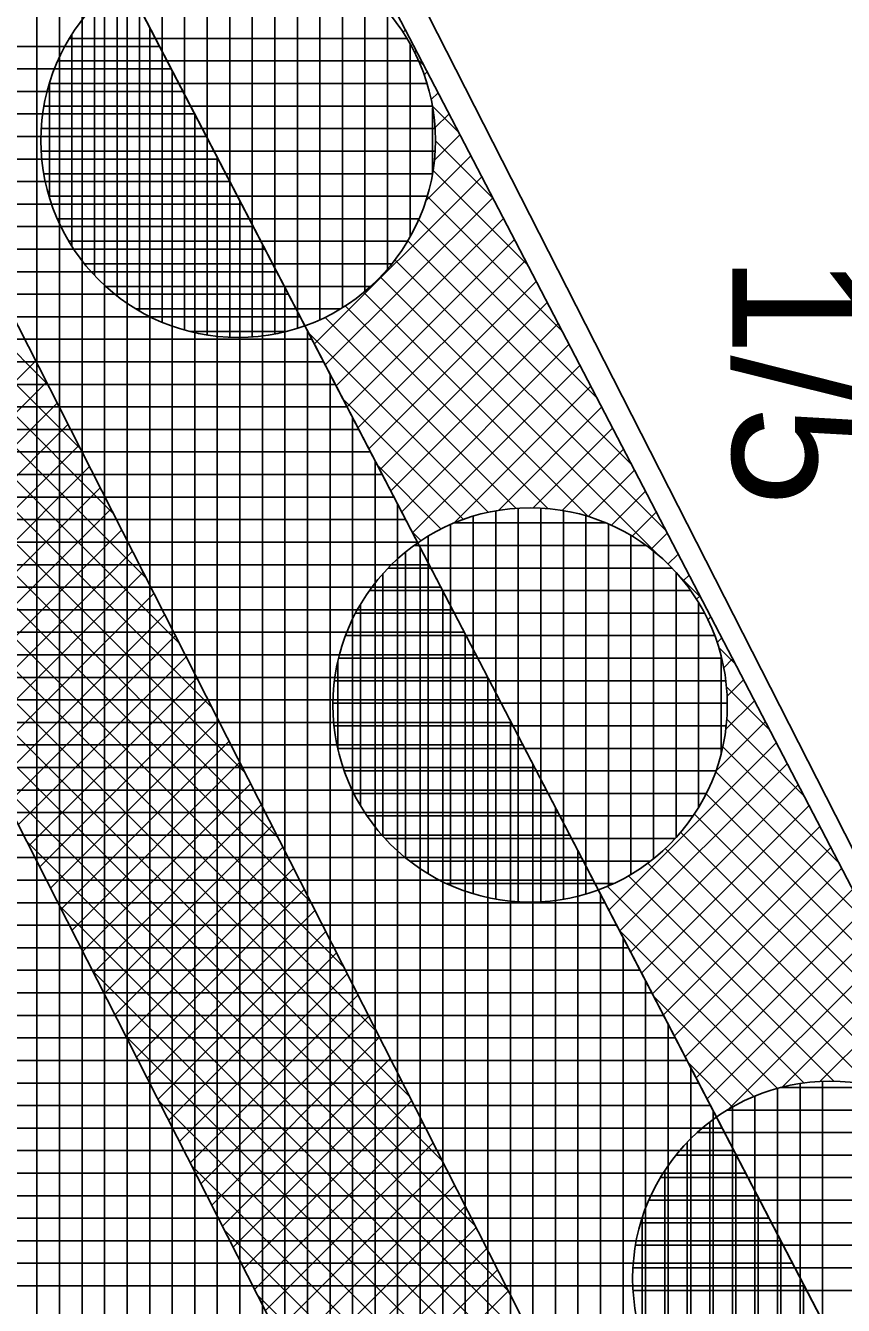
# Model space of a CAD drawing. Extents: x -565346 to -564154, y -1097386 to -1095620.
# Drawn here: x -564291.83 to -564284.58, y -1096100.28 to -1096088.93 of the extents above; entities that cross this region are included whole.
import ezdxf

# ---------------------------------------------------------------- set-up
doc = ezdxf.new("R2010")
doc.units = 0
for name, color, linetype in [('Vrstva 13', 7, 'Continuous'), ('Vrstva 40', 7, 'Continuous'), ('Vrstva 41', 7, 'Continuous'), ('Vrstva 42', 7, 'Continuous'), ('Vrstva 43', 7, 'Continuous'), ('Vrstva 44', 7, 'Continuous')]:
    doc.layers.add(name, color=color, linetype=linetype)

msp = doc.modelspace()

# ---------------------------------------------------------------- linework, layer by layer
at = {"layer": 'Vrstva 13'}
msp.add_line((-564292.41, -1096080.67), (-564276.21, -1096112.52), dxfattribs=at)
at = {"layer": 'Vrstva 41'}
msp.add_lwpolyline([(-564317.9, -1095918.68), (-564319.837, -1095918.359), (-564322.792, -1095953.471), (-564316.779, -1095990.732), (-564317.708, -1096006.365), (-564312.296, -1096047.478), (-564277.924, -1096113.563), (-564240.773, -1096165.119), (-564207.452, -1096208.029), (-564205.9, -1096206.84), (-564239.15, -1096163.95), (-564276.21, -1096112.52), (-564310.36, -1096046.86), (-564315.7, -1096006.29), (-564314.77, -1095990.63), (-564320.6, -1095954.5), (-564320.51, -1095950.21)], close=True, dxfattribs=at)
at = {"layer": 'Vrstva 42'}
for p, q in [((-564296.215, -1096087.528), (-564291.645, -1096092.098)), ((-564295.922, -1096088.104), (-564291.352, -1096092.674)), ((-564295.629, -1096088.68), (-564291.059, -1096093.25)), ((-564288.461, -1096088.964), (-564288.482, -1096088.985)), ((-564288.365, -1096089.15), (-564288.379, -1096089.165)), ((-564295.337, -1096089.255), (-564290.767, -1096093.825)), ((-564288.344, -1096089.234), (-564288.296, -1096089.282)), ((-564288.268, -1096089.336), (-564288.295, -1096089.363)), ((-564288.171, -1096089.522), (-564288.232, -1096089.583)), ((-564288.223, -1096089.638), (-564287.99, -1096089.871)), ((-564288.074, -1096089.708), (-564288.2, -1096089.834)), ((-564295.044, -1096089.831), (-564290.474, -1096094.401)), ((-564287.978, -1096089.894), (-564288.204, -1096090.12)), ((-564288.194, -1096089.949), (-564287.683, -1096090.461)), ((-564287.881, -1096090.081), (-564288.278, -1096090.478)), ((-564287.784, -1096090.267), (-564289.269, -1096091.751)), ((-564288.217, -1096090.21), (-564287.377, -1096091.05)), ((-564294.751, -1096090.406), (-564290.181, -1096094.976)), ((-564287.687, -1096090.453), (-564289.172, -1096091.937)), ((-564288.268, -1096090.441), (-564287.07, -1096091.639)), ((-564287.591, -1096090.639), (-564289.075, -1096092.123)), ((-564288.343, -1096090.65), (-564286.764, -1096092.229)), ((-564287.494, -1096090.825), (-564288.978, -1096092.309)), ((-564288.439, -1096090.836), (-564286.457, -1096092.818)), ((-564294.458, -1096090.982), (-564289.888, -1096095.552)), ((-564287.397, -1096091.011), (-564288.882, -1096092.495)), ((-564288.554, -1096091.004), (-564286.15, -1096093.408)), ((-564287.3, -1096091.197), (-564288.785, -1096092.682)), ((-564288.685, -1096091.156), (-564286.204, -1096093.637)), ((-564288.832, -1096091.292), (-564286.841, -1096093.282)), ((-564288.995, -1096091.412), (-564287.194, -1096093.213)), ((-564287.203, -1096091.383), (-564288.688, -1096092.868)), ((-564289.175, -1096091.514), (-564287.479, -1096093.211)), ((-564294.165, -1096091.558), (-564289.596, -1096096.127)), ((-564289.32, -1096091.652), (-564287.728, -1096093.245)), ((-564287.107, -1096091.569), (-564288.591, -1096093.054)), ((-564287.01, -1096091.755), (-564288.494, -1096093.24)), ((-564291.743, -1096091.905), (-564293.232, -1096093.393)), ((-564286.913, -1096091.941), (-564288.398, -1096093.426)), ((-564291.648, -1096092.092), (-564293.136, -1096093.581)), ((-564293.873, -1096092.133), (-564289.303, -1096096.703)), ((-564286.816, -1096092.127), (-564288.031, -1096093.342)), ((-564291.553, -1096092.28), (-564293.041, -1096093.768)), ((-564289.014, -1096092.241), (-564287.946, -1096093.309)), ((-564286.72, -1096092.313), (-564287.635, -1096093.229)), ((-564291.457, -1096092.467), (-564292.946, -1096093.956)), ((-564286.623, -1096092.499), (-564287.329, -1096093.205)), ((-564291.362, -1096092.655), (-564292.85, -1096094.143)), ((-564293.58, -1096092.709), (-564289.01, -1096097.279)), ((-564286.526, -1096092.685), (-564287.07, -1096093.23)), ((-564291.266, -1096092.842), (-564292.755, -1096094.331)), ((-564288.707, -1096092.831), (-564288.143, -1096093.394)), ((-564286.429, -1096092.872), (-564286.84, -1096093.283)), ((-564291.171, -1096093.03), (-564292.66, -1096094.518)), ((-564286.332, -1096093.058), (-564286.634, -1096093.359)), ((-564291.076, -1096093.217), (-564292.564, -1096094.706)), ((-564286.236, -1096093.244), (-564286.449, -1096093.457)), ((-564293.287, -1096093.285), (-564288.718, -1096097.854)), ((-564290.98, -1096093.405), (-564292.469, -1096094.893)), ((-564288.401, -1096093.42), (-564288.322, -1096093.499)), ((-564286.139, -1096093.43), (-564286.282, -1096093.573)), ((-564290.885, -1096093.592), (-564292.374, -1096095.081)), ((-564286.042, -1096093.616), (-564286.132, -1096093.705)), ((-564290.79, -1096093.78), (-564292.278, -1096095.268)), ((-564286.037, -1096093.804), (-564285.844, -1096093.997)), ((-564285.945, -1096093.802), (-564285.997, -1096093.853)), ((-564292.994, -1096093.86), (-564288.425, -1096098.43)), ((-564290.694, -1096093.967), (-564292.183, -1096095.456)), ((-564285.849, -1096093.988), (-564285.878, -1096094.017)), ((-564290.599, -1096094.155), (-564292.087, -1096095.643)), ((-564285.752, -1096094.174), (-564285.777, -1096094.199)), ((-564290.504, -1096094.342), (-564291.992, -1096095.831)), ((-564285.655, -1096094.36), (-564285.695, -1096094.4)), ((-564292.702, -1096094.436), (-564288.132, -1096099.005)), ((-564285.682, -1096094.441), (-564285.537, -1096094.586)), ((-564290.408, -1096094.53), (-564291.897, -1096096.018)), ((-564285.558, -1096094.546), (-564285.637, -1096094.625)), ((-564290.313, -1096094.717), (-564291.801, -1096096.206)), ((-564285.613, -1096094.794), (-564285.231, -1096095.176)), ((-564285.461, -1096094.732), (-564285.608, -1096094.879)), ((-564290.218, -1096094.905), (-564291.706, -1096096.393)), ((-564285.365, -1096094.918), (-564285.62, -1096095.173)), ((-564292.409, -1096095.011), (-564287.839, -1096099.581)), ((-564290.122, -1096095.092), (-564291.611, -1096096.581)), ((-564285.268, -1096095.104), (-564285.709, -1096095.546)), ((-564285.611, -1096095.079), (-564284.924, -1096095.765)), ((-564290.027, -1096095.28), (-564291.515, -1096096.768)), ((-564285.171, -1096095.29), (-564286.656, -1096096.775)), ((-564285.645, -1096095.328), (-564284.618, -1096096.354)), ((-564289.932, -1096095.467), (-564291.42, -1096096.956)), ((-564285.074, -1096095.477), (-564286.559, -1096096.961)), ((-564292.116, -1096095.587), (-564287.547, -1096100.156)), ((-564285.709, -1096095.546), (-564284.311, -1096096.944)), ((-564289.836, -1096095.655), (-564291.325, -1096097.143)), ((-564284.978, -1096095.663), (-564286.462, -1096097.147)), ((-564285.794, -1096095.743), (-564284.005, -1096097.533)), ((-564289.741, -1096095.842), (-564291.229, -1096097.331)), ((-564284.881, -1096095.849), (-564286.365, -1096097.333)), ((-564285.899, -1096095.922), (-564283.698, -1096098.123)), ((-564289.645, -1096096.03), (-564291.134, -1096097.518)), ((-564284.784, -1096096.035), (-564286.269, -1096097.519)), ((-564286.02, -1096096.083), (-564283.392, -1096098.712)), ((-564291.823, -1096096.163), (-564287.254, -1096100.732)), ((-564289.55, -1096096.217), (-564291.038, -1096097.705)), ((-564284.687, -1096096.221), (-564286.172, -1096097.705)), ((-564286.158, -1096096.229), (-564283.899, -1096098.487)), ((-564289.455, -1096096.405), (-564290.943, -1096097.893)), ((-564286.311, -1096096.358), (-564284.339, -1096098.331)), ((-564284.591, -1096096.407), (-564286.075, -1096097.891)), ((-564286.481, -1096096.471), (-564284.656, -1096098.296)), ((-564289.359, -1096096.592), (-564290.848, -1096098.08)), ((-564286.671, -1096096.564), (-564284.924, -1096098.311)), ((-564284.494, -1096096.593), (-564285.978, -1096098.077)), ((-564291.53, -1096096.738), (-564286.961, -1096101.308)), ((-564289.264, -1096096.78), (-564290.752, -1096098.268)), ((-564284.397, -1096096.779), (-564285.882, -1096098.264)), ((-564289.169, -1096096.967), (-564290.657, -1096098.455)), ((-564286.561, -1096096.956), (-564285.159, -1096098.359)), ((-564284.3, -1096096.965), (-564285.785, -1096098.45)), ((-564289.073, -1096097.155), (-564290.562, -1096098.643)), ((-564284.203, -1096097.151), (-564285.601, -1096098.549)), ((-564291.238, -1096097.314), (-564286.668, -1096101.883)), ((-564284.107, -1096097.337), (-564285.118, -1096098.348)), ((-564288.978, -1096097.342), (-564290.466, -1096098.83)), ((-564288.883, -1096097.53), (-564290.371, -1096099.018)), ((-564286.255, -1096097.546), (-564285.37, -1096098.431)), ((-564284.01, -1096097.523), (-564284.786, -1096098.299)), ((-564288.787, -1096097.717), (-564290.276, -1096099.205)), ((-564290.945, -1096097.89), (-564286.376, -1096102.459)), ((-564288.692, -1096097.904), (-564290.18, -1096099.393)), ((-564288.597, -1096098.092), (-564290.085, -1096099.58)), ((-564285.948, -1096098.135), (-564285.56, -1096098.523)), ((-564288.501, -1096098.279), (-564289.99, -1096099.768)), ((-564290.652, -1096098.465), (-564286.083, -1096103.034)), ((-564288.406, -1096098.467), (-564289.894, -1096099.955)), ((-564288.31, -1096098.654), (-564289.799, -1096100.143)), ((-564288.215, -1096098.842), (-564289.703, -1096100.33)), ((-564290.359, -1096099.041), (-564285.79, -1096103.61)), ((-564288.12, -1096099.029), (-564289.608, -1096100.518)), ((-564288.024, -1096099.217), (-564289.513, -1096100.705)), ((-564287.929, -1096099.404), (-564289.417, -1096100.893)), ((-564287.834, -1096099.592), (-564289.322, -1096101.08)), ((-564290.066, -1096099.616), (-564285.498, -1096104.185)), ((-564287.738, -1096099.779), (-564289.227, -1096101.268)), ((-564287.643, -1096099.967), (-564289.131, -1096101.455)), ((-564287.548, -1096100.154), (-564289.036, -1096101.643)), ((-564289.774, -1096100.192), (-564285.205, -1096104.761))]:
    msp.add_line(p, q, dxfattribs=at)
msp.add_lwpolyline([(-564322.318, -1095918.024), (-564324.311, -1095917.856), (-564327.322, -1095953.642), (-564321.3, -1095990.958), (-564322.226, -1096006.529), (-564316.652, -1096048.867), (-564298.213, -1096083.6), (-564281.777, -1096115.914), (-564244.285, -1096167.937), (-564211.109, -1096210.658), (-564209.483, -1096209.49), (-564242.801, -1096166.581), (-564280.063, -1096114.871), (-564296.384, -1096082.78), (-564314.716, -1096048.249), (-564320.218, -1096006.455), (-564319.291, -1095990.856), (-564325.309, -1095953.567)], close=True, dxfattribs=at)
at = {"layer": 'Vrstva 43'}
for p, q in [((-564291.73, -1096102.201), (-564291.73, -1096087.019)), ((-564291.53, -1096102.585), (-564291.53, -1096087.404)), ((-564291.33, -1096102.97), (-564291.33, -1096087.788)), ((-564291.13, -1096103.354), (-564291.13, -1096088.173)), ((-564290.93, -1096103.738), (-564290.93, -1096088.557)), ((-564290.73, -1096104.123), (-564290.73, -1096088.942)), ((-564298.54, -1096089.11), (-564290.642, -1096089.11)), ((-564298.436, -1096089.31), (-564290.538, -1096089.31)), ((-564290.53, -1096104.507), (-564290.53, -1096089.326)), ((-564298.332, -1096089.51), (-564290.434, -1096089.51)), ((-564298.227, -1096089.71), (-564290.33, -1096089.71)), ((-564290.33, -1096104.892), (-564290.33, -1096089.711)), ((-564298.123, -1096089.91), (-564290.226, -1096089.91)), ((-564298.019, -1096090.11), (-564290.122, -1096090.11)), ((-564290.13, -1096105.276), (-564290.13, -1096090.095)), ((-564297.915, -1096090.31), (-564290.018, -1096090.31)), ((-564297.811, -1096090.51), (-564289.914, -1096090.51)), ((-564289.93, -1096105.661), (-564289.93, -1096090.48)), ((-564297.707, -1096090.71), (-564289.81, -1096090.71)), ((-564289.73, -1096106.045), (-564289.73, -1096090.864)), ((-564297.603, -1096090.91), (-564289.706, -1096090.91)), ((-564297.499, -1096091.11), (-564289.602, -1096091.11)), ((-564297.395, -1096091.31), (-564289.498, -1096091.31)), ((-564289.53, -1096106.43), (-564289.53, -1096091.249)), ((-564297.291, -1096091.51), (-564289.394, -1096091.51)), ((-564289.33, -1096106.814), (-564289.33, -1096091.633)), ((-564297.187, -1096091.71), (-564289.29, -1096091.71)), ((-564297.083, -1096091.91), (-564289.186, -1096091.91)), ((-564296.979, -1096092.11), (-564289.082, -1096092.11)), ((-564289.13, -1096107.199), (-564289.13, -1096092.018)), ((-564296.875, -1096092.31), (-564288.978, -1096092.31)), ((-564288.93, -1096107.583), (-564288.93, -1096092.402)), ((-564296.771, -1096092.51), (-564288.874, -1096092.51)), ((-564296.667, -1096092.71), (-564288.77, -1096092.71)), ((-564288.73, -1096107.968), (-564288.73, -1096092.787)), ((-564296.563, -1096092.91), (-564288.666, -1096092.91)), ((-564296.459, -1096093.11), (-564288.562, -1096093.11)), ((-564288.53, -1096108.352), (-564288.53, -1096093.171)), ((-564296.355, -1096093.31), (-564288.458, -1096093.31)), ((-564296.251, -1096093.51), (-564288.354, -1096093.51)), ((-564288.33, -1096108.737), (-564288.33, -1096093.556)), ((-564296.147, -1096093.71), (-564288.25, -1096093.71)), ((-564296.043, -1096093.91), (-564288.146, -1096093.91)), ((-564288.13, -1096109.121), (-564288.13, -1096093.941)), ((-564295.939, -1096094.11), (-564288.042, -1096094.11)), ((-564295.835, -1096094.31), (-564287.938, -1096094.31)), ((-564287.93, -1096109.506), (-564287.93, -1096094.325)), ((-564295.731, -1096094.51), (-564287.834, -1096094.51)), ((-564295.627, -1096094.71), (-564287.73, -1096094.71)), ((-564287.73, -1096109.89), (-564287.73, -1096094.71)), ((-564295.522, -1096094.91), (-564287.626, -1096094.91)), ((-564295.418, -1096095.11), (-564287.522, -1096095.11)), ((-564287.53, -1096110.275), (-564287.53, -1096095.094)), ((-564295.314, -1096095.31), (-564287.418, -1096095.31)), ((-564295.21, -1096095.51), (-564287.314, -1096095.51)), ((-564287.33, -1096110.659), (-564287.33, -1096095.479)), ((-564295.106, -1096095.71), (-564287.21, -1096095.71)), ((-564287.13, -1096111.043), (-564287.13, -1096095.863)), ((-564295.002, -1096095.91), (-564287.106, -1096095.91)), ((-564294.898, -1096096.11), (-564287.002, -1096096.11)), ((-564294.794, -1096096.31), (-564286.898, -1096096.31)), ((-564286.93, -1096111.428), (-564286.93, -1096096.248)), ((-564294.69, -1096096.51), (-564286.794, -1096096.51)), ((-564286.73, -1096111.812), (-564286.73, -1096096.632)), ((-564294.586, -1096096.71), (-564286.69, -1096096.71)), ((-564294.482, -1096096.91), (-564286.586, -1096096.91)), ((-564294.378, -1096097.11), (-564286.482, -1096097.11)), ((-564286.53, -1096112.197), (-564286.53, -1096097.017)), ((-564294.274, -1096097.31), (-564286.377, -1096097.31)), ((-564286.33, -1096112.581), (-564286.33, -1096097.401)), ((-564294.17, -1096097.51), (-564286.273, -1096097.51)), ((-564294.066, -1096097.71), (-564286.169, -1096097.71)), ((-564286.13, -1096112.966), (-564286.13, -1096097.786)), ((-564293.962, -1096097.91), (-564286.065, -1096097.91)), ((-564293.858, -1096098.11), (-564285.961, -1096098.11)), ((-564285.93, -1096113.35), (-564285.93, -1096098.17)), ((-564293.754, -1096098.31), (-564285.857, -1096098.31)), ((-564293.65, -1096098.51), (-564285.753, -1096098.51)), ((-564285.73, -1096113.735), (-564285.73, -1096098.555)), ((-564293.546, -1096098.71), (-564285.649, -1096098.71)), ((-564293.442, -1096098.91), (-564285.545, -1096098.91)), ((-564285.53, -1096114.119), (-564285.53, -1096098.939)), ((-564293.338, -1096099.11), (-564285.441, -1096099.11)), ((-564293.234, -1096099.31), (-564285.337, -1096099.31)), ((-564285.33, -1096114.504), (-564285.33, -1096099.324)), ((-564293.13, -1096099.51), (-564285.233, -1096099.51)), ((-564293.026, -1096099.71), (-564285.129, -1096099.71)), ((-564285.13, -1096114.888), (-564285.13, -1096099.708)), ((-564292.922, -1096099.91), (-564285.025, -1096099.91)), ((-564292.817, -1096100.11), (-564284.921, -1096100.11)), ((-564284.93, -1096115.273), (-564284.93, -1096100.093))]:
    msp.add_line(p, q, dxfattribs=at)
msp.add_lwpolyline([(-564173.087, -1096301.985), (-564179.49, -1096264.63), (-564192.762, -1096228.697), (-564195.888, -1096224.348), (-564194.264, -1096223.181), (-564206.02, -1096206.88), (-564207.452, -1096208.029), (-564240.773, -1096165.119), (-564277.924, -1096113.563), (-564312.296, -1096047.478), (-564317.708, -1096006.365)], dxfattribs=at)
at = {"layer": 'Vrstva 44'}
for p, q in [((-564290.22, -1096088.217), (-564290.22, -1096091.671)), ((-564290.02, -1096088.198), (-564290.02, -1096091.692)), ((-564289.82, -1096088.201), (-564289.82, -1096091.69)), ((-564289.62, -1096088.226), (-564289.62, -1096091.662)), ((-564290.62, -1096088.332), (-564290.62, -1096091.558)), ((-564290.42, -1096088.26), (-564290.42, -1096091.628)), ((-564289.42, -1096088.275), (-564289.42, -1096091.612)), ((-564289.22, -1096088.353), (-564289.22, -1096091.536)), ((-564290.82, -1096088.431), (-564290.82, -1096091.457)), ((-564289.02, -1096088.461), (-564289.02, -1096091.429)), ((-564291.02, -1096088.564), (-564291.02, -1096091.324)), ((-564288.82, -1096088.605), (-564288.82, -1096091.283)), ((-564291.22, -1096088.749), (-564291.22, -1096091.14)), ((-564288.62, -1096088.802), (-564288.62, -1096091.085)), ((-564291.442, -1096089.04), (-564288.449, -1096089.04)), ((-564291.42, -1096089.007), (-564291.42, -1096090.882)), ((-564288.42, -1096089.086), (-564288.42, -1096090.8)), ((-564291.545, -1096089.24), (-564288.343, -1096089.24)), ((-564291.62, -1096089.446), (-564291.62, -1096090.443)), ((-564291.618, -1096089.44), (-564288.27, -1096089.44)), ((-564291.666, -1096089.64), (-564288.223, -1096089.64)), ((-564288.22, -1096089.659), (-564288.22, -1096090.239)), ((-564291.691, -1096089.84), (-564288.199, -1096089.84)), ((-564291.691, -1096090.04), (-564288.198, -1096090.04)), ((-564291.668, -1096090.24), (-564288.22, -1096090.24)), ((-564291.621, -1096090.44), (-564288.268, -1096090.44)), ((-564291.549, -1096090.64), (-564288.341, -1096090.64)), ((-564291.446, -1096090.84), (-564288.442, -1096090.84)), ((-564291.307, -1096091.04), (-564288.582, -1096091.04)), ((-564291.118, -1096091.24), (-564288.768, -1096091.24)), ((-564290.85, -1096091.44), (-564289.036, -1096091.44)), ((-564290.373, -1096091.64), (-564289.515, -1096091.64)), ((-564287.66, -1096093.232), (-564287.66, -1096096.676)), ((-564287.46, -1096093.209), (-564287.46, -1096096.7)), ((-564287.26, -1096093.209), (-564287.26, -1096096.701)), ((-564287.06, -1096093.232), (-564287.06, -1096096.679)), ((-564288.06, -1096093.355), (-564288.06, -1096096.555)), ((-564288.026, -1096093.34), (-564286.681, -1096093.34)), ((-564287.86, -1096093.28), (-564287.86, -1096096.63)), ((-564286.86, -1096093.277), (-564286.86, -1096096.631)), ((-564286.66, -1096093.35), (-564286.66, -1096096.558)), ((-564288.26, -1096093.458), (-564288.26, -1096096.451)), ((-564286.46, -1096093.453), (-564286.46, -1096096.458)), ((-564288.383, -1096093.54), (-564286.329, -1096093.54)), ((-564286.26, -1096093.591), (-564286.26, -1096096.317)), ((-564288.46, -1096093.599), (-564288.46, -1096096.311)), ((-564288.66, -1096093.789), (-564288.66, -1096096.119)), ((-564288.612, -1096093.74), (-564286.098, -1096093.74)), ((-564286.06, -1096093.781), (-564286.06, -1096096.131)), ((-564288.78, -1096093.94), (-564285.931, -1096093.94)), ((-564288.902, -1096094.14), (-564285.808, -1096094.14)), ((-564288.86, -1096094.061), (-564288.86, -1096095.846)), ((-564285.86, -1096094.05), (-564285.86, -1096095.863)), ((-564288.993, -1096094.34), (-564285.719, -1096094.34)), ((-564289.06, -1096094.564), (-564289.06, -1096095.349)), ((-564289.055, -1096094.54), (-564285.657, -1096094.54)), ((-564285.66, -1096094.528), (-564285.66, -1096095.385)), ((-564289.091, -1096094.74), (-564285.619, -1096094.74)), ((-564289.103, -1096094.94), (-564285.607, -1096094.94)), ((-564289.094, -1096095.14), (-564285.617, -1096095.14)), ((-564289.062, -1096095.34), (-564285.65, -1096095.34)), ((-564289.004, -1096095.54), (-564285.707, -1096095.54)), ((-564288.917, -1096095.74), (-564285.793, -1096095.74)), ((-564288.8, -1096095.94), (-564285.912, -1096095.94)), ((-564288.64, -1096096.14), (-564286.069, -1096096.14)), ((-564288.423, -1096096.34), (-564286.288, -1096096.34)), ((-564288.092, -1096096.54), (-564286.617, -1096096.54)), ((-564285.16, -1096098.358), (-564285.16, -1096101.731)), ((-564285.127, -1096098.35), (-564284.265, -1096098.35)), ((-564284.96, -1096098.316), (-564284.96, -1096101.773)), ((-564284.76, -1096098.298), (-564284.76, -1096101.793)), ((-564285.36, -1096098.427), (-564285.36, -1096101.663)), ((-564285.604, -1096098.55), (-564283.788, -1096098.55)), ((-564285.56, -1096098.525), (-564285.56, -1096101.563)), ((-564285.76, -1096098.656), (-564285.76, -1096101.432)), ((-564285.871, -1096098.75), (-564283.52, -1096098.75)), ((-564285.96, -1096098.838), (-564285.96, -1096101.251)), ((-564286.058, -1096098.95), (-564283.331, -1096098.95)), ((-564286.199, -1096099.15), (-564283.193, -1096099.15)), ((-564286.16, -1096099.091), (-564286.16, -1096100.998)), ((-564286.3, -1096099.35), (-564283.089, -1096099.35)), ((-564286.372, -1096099.55), (-564283.018, -1096099.55)), ((-564286.36, -1096099.511), (-564286.36, -1096100.579)), ((-564286.419, -1096099.75), (-564282.972, -1096099.75)), ((-564286.442, -1096099.95), (-564282.949, -1096099.95)), ((-564286.441, -1096100.15), (-564282.949, -1096100.15))]:
    msp.add_line(p, q, dxfattribs=at)
for centre in [(-564289.945, -1096089.944), (-564287.355, -1096094.955), (-564284.695, -1096100.044)]:
    msp.add_circle(centre, 1.75, dxfattribs=at)

# ---------------------------------------------------------------- texts
at = {"layer": 'Vrstva 40'}
msp.add_text('1/5', height=1.2, rotation=270, dxfattribs=at).set_placement((-564285.56, -1096090.96))

doc.saveas('drawing.dxf')
